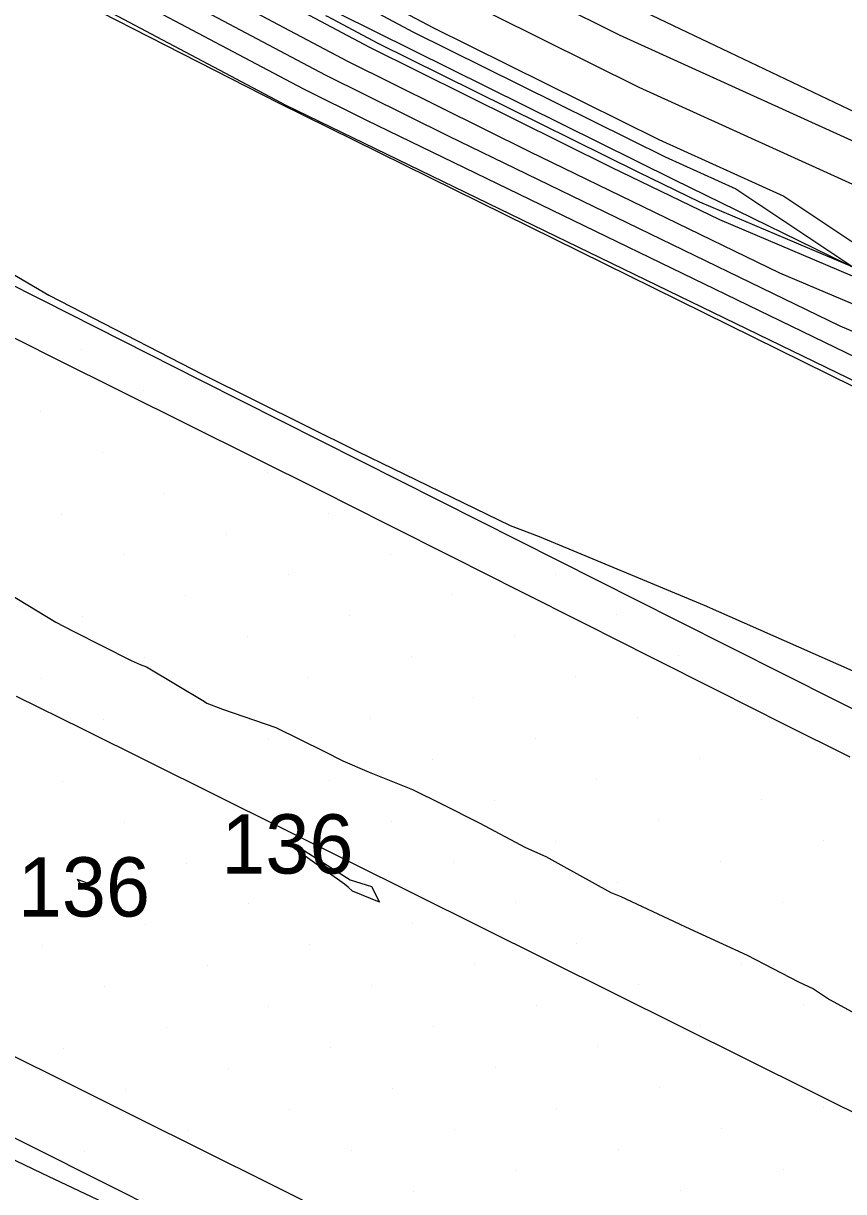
# Model space of a CAD drawing. Extents: x 2354170 to 2357230, y 866100 to 868290.
# Drawn here: x 2354677.12 to 2354704.81, y 867700.72 to 867740.13 of the extents above; entities that cross this region are included whole.
import ezdxf

# ---------------------------------------------------------------- set-up
doc = ezdxf.new("R2010")
doc.units = 0
for name, color, linetype in [('Default', 7, 'Continuous'), ('DTM Contours Major', 7, 'Continuous'), ('DTM Contours Minor', 7, 'Continuous'), ('DTM Contours Minor Text', 7, 'Continuous'), ('Exist DTM Breakline', 7, 'Continuous'), ('Exist DTM Scan Elevation Point', 7, 'Continuous'), ('Exist Roads EOP', 7, 'Continuous'), ('PH Exist DTM Breakline', 7, 'Continuous')]:
    doc.layers.add(name, color=color, linetype=linetype)

msp = doc.modelspace()

# ---------------------------------------------------------------- linework, layer by layer
at = {"layer": 'Default'}
for points in [[(2354616.587, 867782.691), (2354620.922, 867777.755), (2354629.078, 867772.467), (2354641.886, 867765.83), (2354655.797, 867759.217), (2354664.478, 867754.69), (2354671.654, 867751.289), (2354684.866, 867744.745), (2354692.98, 867740.422), (2354697.896, 867737.987), (2354707.657, 867733.557)], [(2354620.07, 867781.399), (2354622.482, 867778.653), (2354634.313, 867770.98), (2354640.682, 867767.68), (2354661.733, 867757.672), (2354665.595, 867755.658), (2354676.841, 867750.328), (2354682.301, 867747.624), (2354695.017, 867740.848), (2354697.229, 867739.753), (2354712.525, 867732.811)], [(2354711.284, 867727.126), (2354704.688, 867729.92), (2354691.464, 867736.333), (2354687.315, 867738.389), (2354676.622, 867744.051), (2354663.777, 867750.413), (2354649.069, 867757.186), (2354640.607, 867761.389), (2354638.436, 867762.387), (2354627.057, 867768.035), (2354611.422, 867775.198), (2354609.027, 867776.351), (2354607.088, 867776.81), (2354606.13, 867777.254), (2354605.599, 867777.432), (2354598.976, 867780.454)], [(2354712.118, 867727.704), (2354702.656, 867731.712), (2354694.217, 867735.805), (2354688.065, 867738.852), (2354681.242, 867742.465), (2354663.317, 867751.343), (2354653.932, 867755.666), (2354641.837, 867761.673), (2354640.401, 867762.332), (2354624.076, 867770.436), (2354613.298, 867775.374), (2354609.986, 867776.969), (2354607.306, 867777.603), (2354605.982, 867778.216), (2354605.248, 867778.463), (2354600.719, 867780.529)], [(2354595.49, 867780.304), (2354606.302, 867775.371), (2354606.427, 867775.329), (2354606.652, 867775.224), (2354607.108, 867775.117), (2354607.671, 867774.845), (2354633.019, 867763.233), (2354634.504, 867762.495), (2354638.149, 867760.82), (2354639.342, 867760.228), (2354664.697, 867748.552), (2354667.381, 867747.223), (2354685.813, 867737.462), (2354685.958, 867737.391), (2354708.753, 867726.336)], [(2354649.468, 867760.948), (2354649.86, 867760.761), (2354663.36, 867753.723), (2354666.466, 867752.251), (2354687.432, 867741.866), (2354690.944, 867739.995), (2354698.563, 867736.221), (2354702.788, 867734.303), (2354709.87, 867729.587), (2354700.623, 867733.505), (2354696.971, 867735.276), (2354688.816, 867739.315), (2354685.863, 867740.879), (2354681.085, 867743.246)], [(2354697.393, 867755.084), (2354698.707, 867752.795), (2354699.825, 867743.284), (2354712.838, 867740.213), (2354716.686, 867738.096), (2354718.895, 867734.346), (2354724.259, 867730.349), (2354724.287, 867730.243), (2354726.629, 867726.915), (2354723.067, 867723.115), (2354714.624, 867725.872), (2354710.449, 867726.549), (2354706.721, 867728.128), (2354688.711, 867736.862), (2354686.564, 867737.925), (2354677.707, 867742.615)], [(2354641.722, 867753.679), (2354656.769, 867747.564), (2354658.154, 867746.201), (2354659.764, 867744.159), (2354662.56, 867741.362), (2354666.646, 867738.42), (2354671.533, 867735.188), (2354673.239, 867733.74), (2354677.974, 867730.971), (2354683.172, 867728.286), (2354688.404, 867725.693), (2354693.553, 867723.191), (2354694.529, 867722.825), (2354700.101, 867720.508), (2354705.117, 867718.295)], [(2354626.957, 867725.887), (2354634.061, 867721.884), (2354636.618, 867720.784), (2354639.656, 867719.435), (2354644.242, 867717.676), (2354646.897, 867716.093), (2354655.073, 867712.479), (2354658.976, 867710.94), (2354663.612, 867708.189), (2354664.113, 867707.962), (2354668.468, 867705.829), (2354672.957, 867703.636), (2354677.742, 867701.348), (2354680.661, 867699.965), (2354685.484, 867697.619), (2354690.51, 867695.339), (2354695.853, 867692.849), (2354696.079, 867692.774), (2354699.56, 867691.14), (2354700.831, 867690.646), (2354701.371, 867690.562), (2354701.636, 867690.437), (2354701.94, 867690.352), (2354705.878, 867689.228)], [(2354676.634, 867720.887), (2354678.217, 867719.932), (2354678.797, 867719.626), (2354680.759, 867718.646), (2354681.056, 867718.509), (2354681.269, 867718.431), (2354683.226, 867717.259), (2354683.307, 867717.198), (2354683.838, 867716.996), (2354685.644, 867716.382), (2354687.261, 867715.583), (2354687.898, 867715.258), (2354688.793, 867714.87), (2354690.252, 867714.286), (2354691.231, 867713.807), (2354692.508, 867713.165), (2354694.067, 867712.336), (2354694.756, 867712.032), (2354695.258, 867711.753), (2354696.949, 867710.816), (2354697.281, 867710.675), (2354699.25, 867709.763), (2354699.274, 867709.75), (2354699.467, 867709.654), (2354701.545, 867708.7), (2354703.278, 867707.802), (2354703.788, 867707.56), (2354704.328, 867707.209), (2354705.964, 867706.317)]]:
    msp.add_lwpolyline(points, dxfattribs=at)
at = {"layer": 'DTM Contours Major'}
msp.add_lwpolyline([(2354697.393, 867755.084), (2354698.707, 867752.795), (2354699.825, 867743.284), (2354712.838, 867740.213), (2354716.686, 867738.096), (2354718.895, 867734.346), (2354724.259, 867730.349), (2354724.287, 867730.243), (2354726.629, 867726.915), (2354723.067, 867723.115), (2354714.624, 867725.872), (2354710.449, 867726.549), (2354706.721, 867728.128), (2354688.711, 867736.862), (2354686.564, 867737.925), (2354677.707, 867742.615)], dxfattribs=at)
at = {"layer": 'DTM Contours Minor'}
for points in [[(2354605.855, 867779.977), (2354607.522, 867779.334), (2354607.905, 867779.534), (2354611.434, 867778.974), (2354613.224, 867779.753), (2354617.111, 867778.53), (2354618.842, 867776.559), (2354622.098, 867774.448), (2354643.491, 867763.364), (2354647.882, 867761.276), (2354662.987, 867753.4), (2354664.737, 867752.571), (2354688.287, 867740.906), (2354690.265, 867739.852), (2354698.785, 867735.632), (2354701.165, 867734.552), (2354705.155, 867731.896), (2354699.946, 867734.102), (2354697.889, 867735.1), (2354689.067, 867739.469), (2354687.403, 867740.35), (2354687.326, 867740.388)], [(2354686.042, 867712.453), (2354686.071, 867712.536), (2354686.226, 867712.469), (2354688.154, 867711.243), (2354688.864, 867711.016), (2354689.144, 867710.488), (2354688.224, 867710.858), (2354688.076, 867710.997), (2354687.953, 867711.091), (2354686.042, 867712.453)], [(2354679.174, 867711.003), (2354679.341, 867710.979), (2354679.262, 867711.125), (2354679.194, 867711.164), (2354678.934, 867711.248), (2354679.105, 867711.03), (2354679.174, 867711.003)]]:
    msp.add_lwpolyline(points, dxfattribs=at)
at = {"layer": 'Exist DTM Breakline'}
for points in [[(2354705.024, 867715.377), (2354702.79, 867716.498), (2354700.557, 867717.622), (2354698.323, 867718.745), (2354696.09, 867719.869), (2354693.856, 867720.992), (2354691.623, 867722.114), (2354689.389, 867723.237), (2354687.155, 867724.36), (2354684.918, 867725.476), (2354682.68, 867726.59), (2354680.442, 867727.704), (2354678.204, 867728.819), (2354675.968, 867729.937), (2354673.732, 867731.055), (2354671.497, 867732.174), (2354669.261, 867733.292), (2354667.028, 867734.417), (2354664.796, 867735.544), (2354662.565, 867736.671), (2354660.333, 867737.797), (2354658.099, 867738.919), (2354655.864, 867740.039), (2354653.629, 867741.16)], [(2354687.677, 867699.867), (2354685.439, 867700.982), (2354683.202, 867702.097), (2354680.964, 867703.211), (2354678.726, 867704.326), (2354676.488, 867705.44), (2354674.25, 867706.554), (2354672.012, 867707.668), (2354669.774, 867708.783), (2354667.536, 867709.897), (2354665.298, 867711.012), (2354663.061, 867712.127), (2354660.823, 867713.242), (2354658.586, 867714.357), (2354656.348, 867715.473), (2354654.111, 867716.589), (2354651.875, 867717.705), (2354649.638, 867718.822)], [(2354676.877, 867717.442), (2354679.117, 867716.332), (2354681.356, 867715.22), (2354683.595, 867714.108), (2354685.834, 867712.995), (2354688.072, 867711.883), (2354690.312, 867710.771), (2354692.551, 867709.659), (2354694.79, 867708.547), (2354697.029, 867707.435), (2354699.267, 867706.322), (2354701.505, 867705.207), (2354703.742, 867704.092), (2354705.978, 867702.974)]]:
    msp.add_lwpolyline(points, dxfattribs=at)
at = {"layer": 'Exist DTM Scan Elevation Point'}
for p, q in [((2354679.09, 867729.131), (2354679.09, 867729.131)), ((2354681.175, 867727.751), (2354681.175, 867727.751)), ((2354677.711, 867727.046), (2354677.711, 867727.046)), ((2354683.26, 867726.372), (2354683.26, 867726.372)), ((2354679.796, 867725.666), (2354679.796, 867725.666)), ((2354685.345, 867724.992), (2354685.345, 867724.992)), ((2354681.881, 867724.287), (2354681.881, 867724.287)), ((2354678.416, 867723.581), (2354678.416, 867723.581)), ((2354687.43, 867723.613), (2354687.43, 867723.613)), ((2354683.966, 867722.907), (2354683.966, 867722.907)), ((2354680.501, 867722.202), (2354680.501, 867722.202)), ((2354689.515, 867722.233), (2354689.515, 867722.233)), ((2354686.051, 867721.528), (2354686.051, 867721.528)), ((2354695.064, 867721.559), (2354695.064, 867721.559)), ((2354682.586, 867720.822), (2354682.586, 867720.822)), ((2354691.6, 867720.854), (2354691.6, 867720.854)), ((2354688.136, 867720.148), (2354688.136, 867720.148)), ((2354697.149, 867720.18), (2354697.149, 867720.18)), ((2354679.122, 867720.117), (2354679.122, 867720.117)), ((2354684.671, 867719.443), (2354684.671, 867719.443)), ((2354693.685, 867719.474), (2354693.685, 867719.474)), ((2354681.207, 867718.737), (2354681.207, 867718.737)), ((2354690.221, 867718.769), (2354690.221, 867718.769)), ((2354699.234, 867718.801), (2354699.234, 867718.801)), ((2354677.742, 867718.032), (2354677.742, 867718.032)), ((2354686.756, 867718.063), (2354686.756, 867718.063)), ((2354695.77, 867718.095), (2354695.77, 867718.095)), ((2354692.306, 867717.389), (2354692.306, 867717.389)), ((2354701.319, 867717.421), (2354701.319, 867717.421)), ((2354683.292, 867717.358), (2354683.292, 867717.358)), ((2354679.827, 867716.652), (2354679.827, 867716.652)), ((2354688.841, 867716.684), (2354688.841, 867716.684)), ((2354697.855, 867716.716), (2354697.855, 867716.716)), ((2354685.377, 867715.978), (2354685.377, 867715.978)), ((2354694.391, 867716.01), (2354694.391, 867716.01)), ((2354703.404, 867716.042), (2354703.404, 867716.042)), ((2354681.912, 867715.273), (2354681.912, 867715.273)), ((2354690.926, 867715.305), (2354690.926, 867715.305)), ((2354699.94, 867715.336), (2354699.94, 867715.336)), ((2354696.476, 867714.631), (2354696.476, 867714.631)), ((2354678.448, 867714.567), (2354678.448, 867714.567)), ((2354687.462, 867714.599), (2354687.462, 867714.599)), ((2354693.011, 867713.925), (2354693.011, 867713.925)), ((2354702.025, 867713.957), (2354702.025, 867713.957)), ((2354680.533, 867713.188), (2354680.533, 867713.188)), ((2354689.547, 867713.22), (2354689.547, 867713.22)), ((2354698.561, 867713.251), (2354698.561, 867713.251)), ((2354686.082, 867712.514), (2354686.082, 867712.514)), ((2354695.096, 867712.546), (2354695.096, 867712.546)), ((2354704.11, 867712.577), (2354704.11, 867712.577)), ((2354700.645, 867711.872), (2354700.645, 867711.872)), ((2354682.618, 867711.808), (2354682.618, 867711.808)), ((2354691.632, 867711.84), (2354691.632, 867711.84)), ((2354679.153, 867711.103), (2354679.153, 867711.103)), ((2354688.167, 867711.135), (2354688.167, 867711.135)), ((2354697.181, 867711.166), (2354697.181, 867711.166)), ((2354684.703, 867710.429), (2354684.703, 867710.429)), ((2354693.717, 867710.461), (2354693.717, 867710.461)), ((2354702.73, 867710.492), (2354702.73, 867710.492)), ((2354681.238, 867709.723), (2354681.238, 867709.723)), ((2354690.252, 867709.755), (2354690.252, 867709.755)), ((2354699.266, 867709.787), (2354699.266, 867709.787)), ((2354677.774, 867709.018), (2354677.774, 867709.018)), ((2354686.788, 867709.05), (2354686.788, 867709.05)), ((2354695.802, 867709.081), (2354695.802, 867709.081)), ((2354683.323, 867708.344), (2354683.323, 867708.344)), ((2354692.337, 867708.376), (2354692.337, 867708.376)), ((2354701.351, 867708.407), (2354701.351, 867708.407)), ((2354679.859, 867707.638), (2354679.859, 867707.638)), ((2354688.873, 867707.67), (2354688.873, 867707.67)), ((2354697.887, 867707.702), (2354697.887, 867707.702)), ((2354685.408, 867706.965), (2354685.408, 867706.965)), ((2354694.422, 867706.996), (2354694.422, 867706.996)), ((2354703.436, 867707.028), (2354703.436, 867707.028)), ((2354681.944, 867706.259), (2354681.944, 867706.259)), ((2354690.958, 867706.291), (2354690.958, 867706.291)), ((2354699.972, 867706.322), (2354699.972, 867706.322)), ((2354687.493, 867705.585), (2354687.493, 867705.585)), ((2354696.507, 867705.617), (2354696.507, 867705.617)), ((2354678.48, 867705.553), (2354678.48, 867705.553)), ((2354684.029, 867704.88), (2354684.029, 867704.88)), ((2354693.043, 867704.911), (2354693.043, 867704.911)), ((2354680.565, 867704.174), (2354680.565, 867704.174)), ((2354689.578, 867704.206), (2354689.578, 867704.206)), ((2354698.592, 867704.237), (2354698.592, 867704.237)), ((2354686.114, 867703.5), (2354686.114, 867703.5)), ((2354695.128, 867703.532), (2354695.128, 867703.532)), ((2354704.142, 867703.564), (2354704.142, 867703.564)), ((2354691.663, 867702.826), (2354691.663, 867702.826)), ((2354700.677, 867702.858), (2354700.677, 867702.858)), ((2354682.65, 867702.795), (2354682.65, 867702.795)), ((2354679.185, 867702.089), (2354679.185, 867702.089)), ((2354688.199, 867702.121), (2354688.199, 867702.121)), ((2354697.213, 867702.152), (2354697.213, 867702.152)), ((2354684.735, 867701.415), (2354684.735, 867701.415)), ((2354693.748, 867701.447), (2354693.748, 867701.447)), ((2354702.762, 867701.479), (2354702.762, 867701.479)), ((2354690.284, 867700.741), (2354690.284, 867700.741)), ((2354699.298, 867700.773), (2354699.298, 867700.773))]:
    msp.add_line(p, q, dxfattribs=at)
at = {"layer": 'Exist Roads EOP'}
for points in [[(2354591.998, 867773.93), (2354597.339, 867771.195), (2354602.678, 867768.458), (2354608.018, 867765.721), (2354613.36, 867762.99), (2354618.707, 867760.268), (2354624.062, 867757.562), (2354629.427, 867754.875), (2354634.799, 867752.203), (2354640.177, 867749.542), (2354645.556, 867746.884), (2354650.934, 867744.223), (2354656.308, 867741.555), (2354661.677, 867738.877), (2354667.041, 867736.189), (2354672.401, 867733.493), (2354677.759, 867730.793), (2354683.116, 867728.09), (2354688.473, 867725.387), (2354693.83, 867722.685), (2354699.189, 867719.987), (2354704.552, 867717.296), (2354709.919, 867714.613)], [(2354706.78, 867687.549), (2354701.407, 867690.219), (2354696.038, 867692.897), (2354690.672, 867695.581), (2354685.308, 867698.27), (2354679.945, 867700.96), (2354674.582, 867703.652), (2354669.22, 867706.344), (2354663.858, 867709.037), (2354658.496, 867711.729), (2354653.134, 867714.42), (2354647.771, 867717.111), (2354642.407, 867719.8), (2354637.044, 867722.49), (2354631.68, 867725.179), (2354626.317, 867727.87), (2354620.955, 867730.561), (2354615.594, 867733.255), (2354610.234, 867735.952), (2354604.875, 867738.651), (2354599.519, 867741.354), (2354594.164, 867744.061)]]:
    msp.add_lwpolyline(points, dxfattribs=at)
at = {"layer": 'PH Exist DTM Breakline'}
for points in [[(2354561.75, 867801.899), (2354583.715, 867792.29), (2354593.925, 867787.428), (2354601.681, 867784.583), (2354604.488, 867780.692), (2354605.73, 867779.859), (2354607.703, 867779.046), (2354611.897, 867778.198), (2354617.46, 867775.764), (2354662.506, 867752.984), (2354699.072, 867734.873), (2354712.781, 867728.162), (2354720.393, 867725.953)], [(2354611.913, 867786.623), (2354616.477, 867783.563), (2354623.581, 867779.284), (2354639.492, 867769.51), (2354680.495, 867749.651), (2354696.683, 867741.198), (2354715.121, 867732.413), (2354724.214, 867730.273), (2354730.818, 867727.562), (2354735.564, 867723.357), (2354737.279, 867718.052), (2354734.652, 867716.68), (2354726.894, 867719.054), (2354709.364, 867725.798), (2354685.759, 867737.429), (2354664.94, 867748.06), (2354633.914, 867762.512), (2354594.172, 867780.247), (2354574.903, 867789.188), (2354558.407, 867796.945)]]:
    msp.add_lwpolyline(points, dxfattribs=at)

# ---------------------------------------------------------------- texts
at = {"layer": 'DTM Contours Minor Text'}
for p in [(2354683.798, 867711.453), (2354676.93, 867710.003)]:
    msp.add_text('136', height=2, dxfattribs=at).set_placement(p)

doc.saveas('drawing.dxf')
